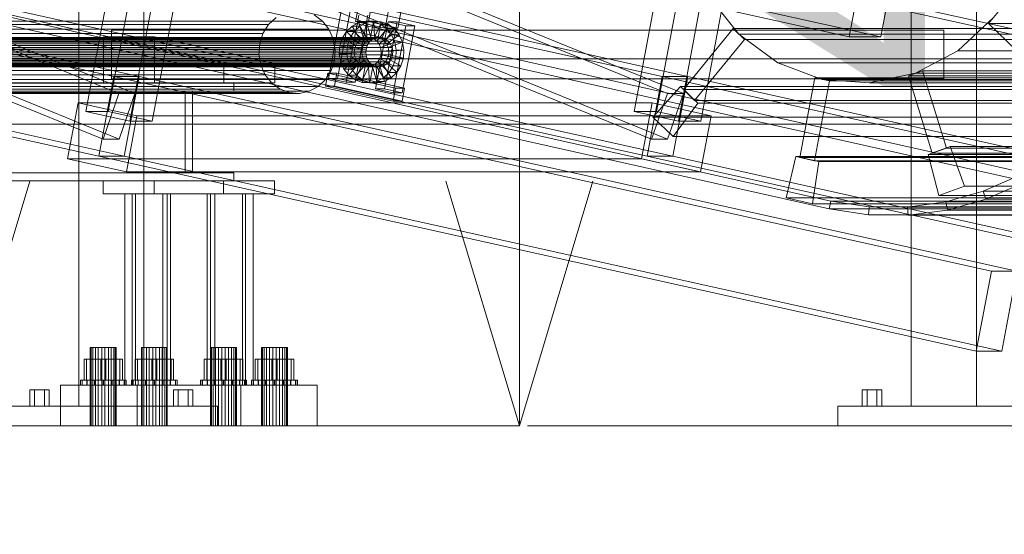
# Model space of a CAD drawing. Header units: millimetres. Extents: x -4738 to 65662, y -68080 to 6847.
# Tile 952 of 1056: x 27189 to 27792, y -67 to 249. Entities that reach past the tile are written whole.
import ezdxf

# ---------------------------------------------------------------- set-up
doc = ezdxf.new("R2010")
doc.units = ezdxf.units.MM
for name, color, linetype, lineweight in [('COTAS_P', 1, 'Continuous', 0), ('lateral_bajante_movil', 7, 'Continuous', 0), ('lateral_C09', 7, 'Continuous', 0), ('lateral_C10', 7, 'Continuous', 0)]:
    doc.layers.add(name, color=color, linetype=linetype, lineweight=lineweight)
doc.dimstyles.new('R19_100', dxfattribs={"dimtxt": 250, "dimasz": 150, "dimexe": 150, "dimexo": 80, "dimgap": 100, "dimtad": 1, "dimtih": 1, "dimtoh": 1, "dimdsep": 46, "dimcen": 0.09, "dimadec": 0, "dimazin": 0, "dimtfac": 1, "dimtdec": 4, "dimtofl": 0, "dimtmove": 0, "dimatfit": 3, "dimfxl": 1, "dimtolj": 1, "dimtzin": 0, "dimarcsym": 0})

# ---------------------------------------------------------------- blocks, each defined once
blk = doc.blocks.new('DIM_R30_9')
at = {"layer": 'COTAS_P'}
for p, q in [((26750.07, 1241), (27150.07, 1241)), ((27150.07, 1241), (27105.07, 1091)), ((27150.07, 0), (27150.07, 1241)), ((27150.07, 1241), (27195.07, 1091)), ((27150.07, 0), (27105.07, 150)), ((27150.07, 0), (27195.07, 150)), ((26750.07, 0), (27150.07, 0))]:
    blk.add_line(p, q, dxfattribs=at)
blk.add_text('1241 P', height=250, rotation=90, dxfattribs=at).set_placement((27050.07, 620.5))
blk = doc.blocks.new('DIM_R30_16')
at = {"layer": 'COTAS_P'}
for p, q in [((27500.07, 400), (27900.07, 400)), ((27900.07, 400), (27855.07, 250)), ((27900.07, 0), (27900.07, 400)), ((27900.07, 400), (27945.07, 250)), ((27900.07, 0), (27855.07, 150)), ((27900.07, 0), (27945.07, 150)), ((27500.07, 0), (27900.07, 0))]:
    blk.add_line(p, q, dxfattribs=at)
blk.add_text('400 P', height=250, rotation=90, dxfattribs=at).set_placement((27800.07, 200))
blk = doc.blocks.new('DIM_R30_17')
at = {"layer": 'COTAS_P'}
for p, q in [((27500.07, 970), (27900.07, 970)), ((27900.07, 970), (27855.07, 820)), ((27900.07, 0), (27900.07, 970)), ((27900.07, 970), (27945.07, 820)), ((27900.07, 0), (27855.07, 150)), ((27900.07, 0), (27945.07, 150)), ((27500.07, 0), (27900.07, 0))]:
    blk.add_line(p, q, dxfattribs=at)
blk.add_text('970 P', height=250, rotation=90, dxfattribs=at).set_placement((27800.07, 485))
blk = doc.blocks.new('DIM_R30_30')
at = {"layer": 'COTAS_P'}
for p, q in [((26795.07, 0), (26795.07, -900)), ((28805.07, 0), (28805.07, -900)), ((26795.07, -900), (26945.07, -855)), ((28805.07, -900), (28655.07, -855)), ((26795.07, -900), (28805.07, -900)), ((26795.07, -900), (26945.07, -945)), ((28805.07, -900), (28655.07, -945))]:
    blk.add_line(p, q, dxfattribs=at)
blk.add_text('2010 P', height=250, dxfattribs=at).set_placement((27800.07, -800))
blk = doc.blocks.new('DIM_R30_31')
at = {"layer": 'COTAS_P'}
for p, q in [((26795.07, 1320), (27495.07, 1320)), ((27495.07, 1320), (27450.07, 1170)), ((27495.07, 0), (27495.07, 1320)), ((27495.07, 1320), (27540.07, 1170)), ((27495.07, 0), (27450.07, 150)), ((27495.07, 0), (27540.07, 150)), ((26795.07, 0), (27495.07, 0))]:
    blk.add_line(p, q, dxfattribs=at)
blk.add_text('1320 P', height=250, rotation=90, dxfattribs=at).set_placement((27395.07, 660))
blk = doc.blocks.new('DIM_R30_32')
at = {"layer": 'COTAS_P'}
for p, q in [((112.7, 0), (112.7, -2500)), ((65298.09, 0), (65298.09, -2500)), ((112.7, -2500), (262.7, -2455)), ((65298.09, -2500), (65148.09, -2455)), ((112.7, -2500), (65298.09, -2500)), ((112.7, -2500), (262.7, -2545)), ((65298.09, -2500), (65148.09, -2545))]:
    blk.add_line(p, q, dxfattribs=at)
blk.add_text('65185.39 P', height=250, dxfattribs=at).set_placement((32705.4, -2400))

msp = doc.modelspace()

# ---------------------------------------------------------------- linework, layer by layer
at = {"layer": 'lateral_bajante_movil'}
for p, q in [((26950.067, 225), (28253.576, 225)), ((26950.067, 185), (28253.576, 185))]:
    msp.add_line(p, q, dxfattribs=at)
at = {"layer": 'lateral_C09'}
for p, q in [((27225.067, 727.185), (27225.067, 12)), ((27265.067, 12), (27265.067, 727.185)), ((27735.067, 727.185), (27735.067, 12)), ((27775.067, 12), (27775.067, 727.185)), ((27225.067, 12), (27225.067, 721.808)), ((27265.067, 12), (27265.067, 721.808)), ((27735.067, 12), (27735.067, 721.808)), ((27775.067, 12), (27775.067, 721.808)), ((27225.067, 530.244), (27225.067, 12)), ((27225.067, 12), (27225.067, 524.867)), ((27265.067, 12), (27265.067, 530.244)), ((27265.067, 12), (27265.067, 524.867)), ((27735.067, 530.244), (27735.067, 12)), ((27735.067, 12), (27735.067, 524.867)), ((27775.067, 12), (27775.067, 530.244)), ((27775.067, 12), (27775.067, 524.867)), ((27225.067, 350.376), (27225.067, 12)), ((27265.067, 12), (27265.067, 350.376)), ((27735.067, 350.376), (27735.067, 12)), ((27775.067, 12), (27775.067, 350.376)), ((27225.067, 12), (27225.067, 344.999)), ((27265.067, 12), (27265.067, 344.999)), ((27735.067, 12), (27735.067, 344.999)), ((27775.067, 12), (27775.067, 344.999)), ((27245.067, 242.688), (27245.067, 212.688)), ((27245.067, 242.688), (27755.067, 242.688)), ((27755.067, 242.688), (27755.067, 212.688)), ((27245.067, 212.688), (27755.067, 212.688)), ((27198.067, 22), (27195.067, 22)), ((27195.067, 12), (27195.067, 22)), ((27204.067, 22), (27198.067, 22)), ((27198.067, 12), (27198.067, 22)), ((27207.067, 22), (27204.067, 22)), ((27204.067, 12), (27204.067, 22)), ((27207.067, 22), (27207.067, 12)), ((27286.067, 22), (27283.067, 22)), ((27283.067, 12), (27283.067, 22)), ((27292.067, 22), (27286.067, 22)), ((27286.067, 12), (27286.067, 22)), ((27295.067, 22), (27292.067, 22)), ((27292.067, 12), (27292.067, 22)), ((27295.067, 22), (27295.067, 12)), ((27708.067, 22), (27705.067, 22)), ((27705.067, 12), (27705.067, 22)), ((27714.067, 22), (27708.067, 22)), ((27708.067, 12), (27708.067, 22)), ((27717.067, 22), (27714.067, 22)), ((27714.067, 12), (27714.067, 22)), ((27717.067, 22), (27717.067, 12)), ((27180.067, 12), (27310.067, 12)), ((27198.067, 12), (27195.067, 12)), ((27204.067, 12), (27198.067, 12)), ((27204.067, 12), (27207.067, 12)), ((27225.067, 12), (27265.067, 12)), ((27286.067, 12), (27283.067, 12)), ((27292.067, 12), (27286.067, 12)), ((27292.067, 12), (27295.067, 12)), ((27310.067, 0), (27310.067, 12)), ((27690.067, 12), (27820.067, 12)), ((27690.067, 12), (27690.067, 0)), ((27708.067, 12), (27705.067, 12)), ((27714.067, 12), (27708.067, 12)), ((27714.067, 12), (27717.067, 12)), ((27735.067, 12), (27775.067, 12)), ((27180.067, 0), (27310.067, 0)), ((27690.067, 0), (27820.067, 0))]:
    msp.add_line(p, q, dxfattribs=at)
at = {"layer": 'lateral_C10'}
for p, q in [((27685.833, 137.844), (18242.389, 2253.71)), ((18437.764, 2253.71), (27881.207, 137.844)), ((18241.459, 2248.813), (27684.903, 132.947)), ((27880.277, 132.947), (18436.834, 2248.813)), ((26202.589, 630.519), (27249.698, 203.803)), ((27259.467, 203.803), (26212.357, 630.519)), ((26538.633, 630.519), (27585.742, 203.803)), ((27595.511, 203.803), (26548.402, 630.519)), ((27239.999, 175.714), (26192.89, 602.43)), ((27249.768, 175.714), (26202.659, 602.43)), ((27576.043, 175.714), (26528.934, 602.43)), ((27585.812, 175.714), (26538.703, 602.43)), ((26164.36, 454.824), (27246.531, 214.251)), ((27262.161, 214.251), (26179.99, 454.824)), ((26500.404, 454.824), (27582.576, 214.251)), ((27598.205, 214.251), (26516.034, 454.824)), ((27237.304, 165.266), (26155.133, 405.839)), ((27252.934, 165.266), (26170.763, 405.839)), ((27573.349, 165.266), (26491.177, 405.839)), ((27588.979, 165.266), (26506.807, 405.839)), ((27423.818, 402.327), (27394.721, 247.855)), ((27402.536, 247.855), (27431.633, 402.327)), ((27412.757, 243.846), (27441.854, 398.317)), ((27449.669, 398.317), (27420.572, 243.846)), ((27264.43, 378.909), (27229.368, 192.766)), ((27243.044, 192.766), (27278.106, 378.909)), ((27600.474, 378.909), (27565.412, 192.766)), ((27579.088, 192.766), (27614.15, 378.909)), ((27256.422, 186.752), (27291.484, 372.894)), ((27270.098, 186.752), (27305.16, 372.894)), ((27592.466, 186.752), (27627.528, 372.894)), ((27606.142, 186.752), (27641.205, 372.894)), ((27810.948, 236.783), (27273.289, 356.308)), ((27826.578, 236.783), (27288.919, 356.308)), ((27697.028, 238.48), (27534.702, 274.566)), ((27554.239, 274.566), (27716.565, 238.48)), ((27610.596, 263.881), (27629.489, 240.215)), ((27697.028, 238.48), (27701.641, 262.972)), ((27721.179, 262.972), (27716.565, 238.48)), ((27385.81, 254.18), (27378.059, 213.032)), ((27383.53, 213.032), (27391.28, 254.18)), ((27788.475, 254.125), (27782.368, 246.643)), ((27374.363, 248.2), (27131.2, 248.2)), ((27345.968, 250.392), (27341.357, 246.048)), ((27374.363, 248.2), (27369.307, 251.914)), ((27378.362, 243.191), (27374.363, 248.2)), ((27388.881, 210.627), (27396.632, 251.774)), ((27402.102, 251.774), (27394.351, 210.627)), ((27412.757, 243.846), (27394.721, 247.855)), ((27394.721, 247.855), (27402.536, 247.855)), ((27396.634, 247.221), (27401.117, 248.161)), ((27401.117, 248.161), (27401.669, 238.179)), ((27405.806, 248.161), (27401.117, 248.161)), ((27401.117, 248.161), (27405.671, 247.81)), ((27405.806, 248.161), (27401.323, 247.221)), ((27402.536, 247.855), (27420.572, 243.846)), ((27405.671, 247.81), (27403.826, 238.013)), ((27410.36, 247.81), (27405.671, 247.81)), ((27405.671, 247.81), (27409.987, 246.19)), ((27406.358, 238.179), (27405.806, 248.161)), ((27410.36, 247.81), (27405.806, 248.161)), ((27414.668, 247.764), (27406.917, 206.617)), ((27408.515, 238.013), (27410.36, 247.81)), ((27414.675, 246.19), (27410.36, 247.81)), ((27412.388, 206.617), (27420.138, 247.764)), ((27420.138, 247.764), (27414.668, 247.764)), ((27414.668, 247.764), (27425.489, 245.359)), ((27430.96, 245.359), (27420.138, 247.764)), ((27763.638, 229.859), (27785.422, 250.384)), ((27341.357, 246.048), (27098.194, 246.048)), ((27378.362, 243.191), (27135.199, 243.191)), ((27341.357, 246.048), (27337.938, 240.555)), ((27381.031, 237.228), (27378.362, 243.191)), ((27386.522, 237.693), (27389.079, 241.801)), ((27389.079, 241.801), (27392.528, 245.051)), ((27389.079, 241.801), (27395.967, 235.167)), ((27393.768, 241.801), (27389.079, 241.801)), ((27393.768, 241.801), (27391.211, 237.693)), ((27392.528, 245.051), (27396.634, 247.221)), ((27392.528, 245.051), (27397.6, 236.706)), ((27397.217, 245.051), (27392.528, 245.051)), ((27397.217, 245.051), (27393.768, 241.801)), ((27400.656, 235.167), (27393.768, 241.801)), ((27396.634, 247.221), (27399.545, 237.734)), ((27401.323, 247.221), (27396.634, 247.221)), ((27401.323, 247.221), (27397.217, 245.051)), ((27402.289, 236.706), (27397.217, 245.051)), ((27404.234, 237.734), (27401.323, 247.221)), ((27409.987, 246.19), (27405.87, 237.245)), ((27413.769, 243.411), (27407.662, 235.929)), ((27414.675, 246.19), (27409.987, 246.19)), ((27409.987, 246.19), (27413.769, 243.411)), ((27410.559, 237.245), (27414.675, 246.19)), ((27412.351, 235.929), (27418.458, 243.411)), ((27420.572, 243.846), (27412.757, 243.846)), ((27418.458, 243.411), (27413.769, 243.411)), ((27413.769, 243.411), (27416.76, 239.664)), ((27418.458, 243.411), (27414.675, 246.19)), ((27417.739, 204.211), (27425.489, 245.359)), ((27421.449, 239.664), (27418.458, 243.411)), ((27430.96, 245.359), (27423.209, 204.211)), ((27425.489, 245.359), (27430.96, 245.359)), ((27595.509, 206.122), (27626.045, 243.533)), ((27626.045, 243.533), (27860.495, 243.533)), ((27632.932, 236.898), (27626.045, 243.533)), ((27816.804, 213.469), (27782.368, 246.643)), ((27782.368, 246.643), (28016.818, 246.643)), ((27404.634, 236.706), (27060.775, 236.706)), ((27406.579, 237.734), (27062.72, 237.734)), ((27408.702, 238.179), (27064.843, 238.179)), ((27410.859, 238.013), (27067, 238.013)), ((27412.903, 237.245), (27069.044, 237.245)), ((27414.695, 235.929), (27070.836, 235.929)), ((27337.938, 240.555), (27094.775, 240.555)), ((27381.031, 237.228), (27137.868, 237.228)), ((27271.579, 238.584), (27240.319, 238.584)), ((27240.319, 238.584), (27313.959, 222.214)), ((27240.319, 238.584), (27240.319, 210.214)), ((27345.219, 222.214), (27271.579, 238.584)), ((27271.579, 210.214), (27271.579, 238.584)), ((27337.938, 240.555), (27335.945, 234.288)), ((27382.189, 230.717), (27381.031, 237.228)), ((27385.031, 233.005), (27386.522, 237.693)), ((27386.522, 237.693), (27394.755, 233.22)), ((27391.211, 237.693), (27386.522, 237.693)), ((27391.211, 237.693), (27389.72, 233.005)), ((27399.444, 233.22), (27391.211, 237.693)), ((27397.6, 236.706), (27395.967, 235.167)), ((27399.545, 237.734), (27397.6, 236.706)), ((27397.6, 236.706), (27402.289, 236.706)), ((27401.669, 238.179), (27399.545, 237.734)), ((27399.545, 237.734), (27404.234, 237.734)), ((27400.656, 235.167), (27402.289, 236.706)), ((27401.669, 238.179), (27406.358, 238.179)), ((27403.826, 238.013), (27401.669, 238.179)), ((27402.289, 236.706), (27404.234, 237.734)), ((27404.634, 236.706), (27403, 235.167)), ((27403.826, 238.013), (27408.515, 238.013)), ((27405.87, 237.245), (27403.826, 238.013)), ((27404.234, 237.734), (27406.358, 238.179)), ((27406.579, 237.734), (27404.634, 236.706)), ((27405.87, 237.245), (27410.559, 237.245)), ((27407.662, 235.929), (27405.87, 237.245)), ((27406.358, 238.179), (27408.515, 238.013)), ((27408.702, 238.179), (27406.579, 237.734)), ((27407.662, 235.929), (27412.351, 235.929)), ((27409.079, 234.155), (27407.662, 235.929)), ((27408.515, 238.013), (27410.559, 237.245)), ((27410.859, 238.013), (27408.702, 238.179)), ((27416.76, 239.664), (27409.079, 234.155)), ((27410.559, 237.245), (27412.351, 235.929)), ((27412.903, 237.245), (27410.859, 238.013)), ((27412.351, 235.929), (27413.768, 234.155)), ((27414.695, 235.929), (27412.903, 237.245)), ((27413.768, 234.155), (27421.449, 239.664)), ((27416.112, 234.155), (27414.695, 235.929)), ((27421.449, 239.664), (27416.76, 239.664)), ((27416.76, 239.664), (27418.757, 235.204)), ((27423.446, 235.204), (27421.449, 239.664)), ((27632.932, 236.898), (27602.396, 199.488)), ((27629.489, 240.215), (27653.377, 222.669)), ((27629.489, 240.215), (27863.938, 240.215)), ((27867.382, 236.898), (27632.932, 236.898)), ((27716.565, 238.48), (27697.028, 238.48)), ((27057.223, 231), (27401.082, 231)), ((27401.789, 233.22), (27057.929, 233.22)), ((27403, 235.167), (27059.141, 235.167)), ((27416.112, 234.155), (27072.253, 234.155)), ((27417.058, 232.042), (27073.199, 232.042)), ((27417.468, 229.735), (27073.609, 229.735)), ((27092.781, 234.288), (27335.945, 234.288)), ((27382.189, 230.717), (27139.026, 230.717)), ((27335.945, 234.288), (27335.512, 227.674)), ((27381.756, 224.103), (27382.189, 230.717)), ((27384.707, 228.057), (27385.031, 233.005)), ((27394.049, 231), (27385.031, 233.005)), ((27385.031, 233.005), (27389.72, 233.005)), ((27389.72, 233.005), (27389.396, 228.057)), ((27389.72, 233.005), (27398.738, 231)), ((27394.049, 231), (27393.895, 228.656)), ((27394.755, 233.22), (27394.049, 231)), ((27398.738, 231), (27394.049, 231)), ((27395.967, 235.167), (27394.755, 233.22)), ((27394.755, 233.22), (27399.444, 233.22)), ((27395.967, 235.167), (27400.656, 235.167)), ((27398.584, 228.656), (27398.738, 231)), ((27398.738, 231), (27399.444, 233.22)), ((27399.444, 233.22), (27400.656, 235.167)), ((27401.082, 231), (27400.929, 228.656)), ((27401.789, 233.22), (27401.082, 231)), ((27403, 235.167), (27401.789, 233.22)), ((27409.079, 234.155), (27413.768, 234.155)), ((27410.024, 232.042), (27409.079, 234.155)), ((27418.757, 235.204), (27410.024, 232.042)), ((27410.024, 232.042), (27414.713, 232.042)), ((27410.435, 229.735), (27410.024, 232.042)), ((27410.281, 227.391), (27410.435, 229.735)), ((27419.623, 230.334), (27410.435, 229.735)), ((27410.435, 229.735), (27415.124, 229.735)), ((27413.768, 234.155), (27414.713, 232.042)), ((27414.713, 232.042), (27423.446, 235.204)), ((27414.713, 232.042), (27415.124, 229.735)), ((27415.124, 229.735), (27414.97, 227.391)), ((27415.124, 229.735), (27424.312, 230.334)), ((27417.058, 232.042), (27416.112, 234.155)), ((27417.468, 229.735), (27417.058, 232.042)), ((27417.315, 227.391), (27417.468, 229.735)), ((27423.446, 235.204), (27418.757, 235.204)), ((27418.757, 235.204), (27419.623, 230.334)), ((27419.623, 230.334), (27419.299, 225.387)), ((27424.312, 230.334), (27419.623, 230.334)), ((27424.312, 230.334), (27423.446, 235.204)), ((27423.988, 225.387), (27424.312, 230.334)), ((27737.706, 216.158), (27763.638, 229.859)), ((27763.638, 229.859), (27998.087, 229.859)), ((27400.929, 228.656), (27057.07, 228.656)), ((27401.339, 226.349), (27057.48, 226.349)), ((27402.285, 224.237), (27058.426, 224.237)), ((27415.397, 223.224), (27071.538, 223.224)), ((27416.608, 225.171), (27072.749, 225.171)), ((27417.315, 227.391), (27073.456, 227.391)), ((27335.512, 227.674), (27092.349, 227.674)), ((27381.756, 224.103), (27138.593, 224.103)), ((27335.512, 227.674), (27336.67, 221.163)), ((27379.763, 217.836), (27381.756, 224.103)), ((27384.707, 228.057), (27393.895, 228.656)), ((27385.573, 223.187), (27384.707, 228.057)), ((27389.396, 228.057), (27384.707, 228.057)), ((27385.573, 223.187), (27394.306, 226.349)), ((27387.57, 218.727), (27395.252, 224.237)), ((27398.584, 228.656), (27389.396, 228.057)), ((27389.396, 228.057), (27390.262, 223.187)), ((27398.995, 226.349), (27390.262, 223.187)), ((27399.941, 224.237), (27392.259, 218.727)), ((27393.895, 228.656), (27394.306, 226.349)), ((27393.895, 228.656), (27398.584, 228.656)), ((27394.306, 226.349), (27395.252, 224.237)), ((27394.306, 226.349), (27398.995, 226.349)), ((27395.252, 224.237), (27396.669, 222.462)), ((27395.252, 224.237), (27399.941, 224.237)), ((27398.995, 226.349), (27398.584, 228.656)), ((27399.941, 224.237), (27398.995, 226.349)), ((27401.358, 222.462), (27399.941, 224.237)), ((27400.929, 228.656), (27401.339, 226.349)), ((27401.339, 226.349), (27402.285, 224.237)), ((27402.285, 224.237), (27403.702, 222.462)), ((27406.73, 221.685), (27408.364, 223.224)), ((27408.364, 223.224), (27409.575, 225.171)), ((27415.251, 216.59), (27408.364, 223.224)), ((27408.364, 223.224), (27413.053, 223.224)), ((27409.575, 225.171), (27410.281, 227.391)), ((27417.808, 220.699), (27409.575, 225.171)), ((27409.575, 225.171), (27414.264, 225.171)), ((27419.299, 225.387), (27410.281, 227.391)), ((27410.281, 227.391), (27414.97, 227.391)), ((27413.053, 223.224), (27411.419, 221.685)), ((27414.264, 225.171), (27413.053, 223.224)), ((27413.053, 223.224), (27419.94, 216.59)), ((27413.763, 221.685), (27415.397, 223.224)), ((27414.97, 227.391), (27414.264, 225.171)), ((27414.264, 225.171), (27422.497, 220.699)), ((27414.97, 227.391), (27423.988, 225.387)), ((27415.397, 223.224), (27416.608, 225.171)), ((27416.608, 225.171), (27417.315, 227.391)), ((27419.299, 225.387), (27417.808, 220.699)), ((27423.988, 225.387), (27419.299, 225.387)), ((27422.497, 220.699), (27423.988, 225.387)), ((27403.702, 222.462), (27059.843, 222.462)), ((27405.494, 221.146), (27061.634, 221.146)), ((27407.538, 220.378), (27063.678, 220.378)), ((27409.695, 220.212), (27065.836, 220.212)), ((27411.818, 220.657), (27067.959, 220.657)), ((27413.763, 221.685), (27069.904, 221.685)), ((27336.67, 221.163), (27093.507, 221.163)), ((27379.763, 217.836), (27136.6, 217.836)), ((27313.959, 222.214), (27345.219, 222.214)), ((27313.959, 210.214), (27313.959, 222.214)), ((27336.67, 221.163), (27339.339, 215.2)), ((27345.219, 222.214), (27345.219, 210.214)), ((27376.344, 212.343), (27379.763, 217.836)), ((27387.57, 218.727), (27385.573, 223.187)), ((27390.262, 223.187), (27385.573, 223.187)), ((27390.561, 214.98), (27387.57, 218.727)), ((27392.259, 218.727), (27387.57, 218.727)), ((27390.262, 223.187), (27392.259, 218.727)), ((27390.561, 214.98), (27396.669, 222.462)), ((27392.259, 218.727), (27395.25, 214.98)), ((27394.344, 212.201), (27398.46, 221.146)), ((27401.358, 222.462), (27395.25, 214.98)), ((27396.669, 222.462), (27398.46, 221.146)), ((27396.669, 222.462), (27401.358, 222.462)), ((27398.46, 221.146), (27400.504, 220.378)), ((27398.46, 221.146), (27403.149, 221.146)), ((27398.659, 210.581), (27400.504, 220.378)), ((27403.149, 221.146), (27399.033, 212.201)), ((27400.504, 220.378), (27402.661, 220.212)), ((27400.504, 220.378), (27405.193, 220.378)), ((27403.149, 221.146), (27401.358, 222.462)), ((27402.661, 220.212), (27404.785, 220.657)), ((27403.213, 210.23), (27402.661, 220.212)), ((27402.661, 220.212), (27407.35, 220.212)), ((27405.193, 220.378), (27403.149, 221.146)), ((27405.193, 220.378), (27403.348, 210.581)), ((27403.702, 222.462), (27405.494, 221.146)), ((27404.785, 220.657), (27406.73, 221.685)), ((27407.696, 211.171), (27404.785, 220.657)), ((27404.785, 220.657), (27409.474, 220.657)), ((27407.35, 220.212), (27405.193, 220.378)), ((27405.494, 221.146), (27407.538, 220.378)), ((27411.802, 213.34), (27406.73, 221.685)), ((27406.73, 221.685), (27411.419, 221.685)), ((27409.474, 220.657), (27407.35, 220.212)), ((27407.35, 220.212), (27407.902, 210.23)), ((27407.538, 220.378), (27409.695, 220.212)), ((27411.419, 221.685), (27409.474, 220.657)), ((27409.474, 220.657), (27412.385, 211.171)), ((27409.695, 220.212), (27411.818, 220.657)), ((27411.419, 221.685), (27416.491, 213.34)), ((27411.818, 220.657), (27413.763, 221.685)), ((27417.808, 220.699), (27415.251, 216.59)), ((27422.497, 220.699), (27417.808, 220.699)), ((27419.94, 216.59), (27422.497, 220.699)), ((27653.377, 222.669), (27680.631, 212.436)), ((27653.377, 222.669), (27887.826, 222.669)), ((27742.072, 217.739), (27733.34, 214.577)), ((27976.522, 217.739), (27742.072, 217.739)), ((27742.072, 217.739), (27756.627, 170.305)), ((27339.339, 215.2), (27096.176, 215.2)), ((27376.344, 212.343), (27133.181, 212.343)), ((27246.531, 214.251), (27237.304, 165.266)), ((27262.161, 214.251), (27246.531, 214.251)), ((27246.531, 214.251), (27784.19, 94.727)), ((27252.934, 165.266), (27262.161, 214.251)), ((27799.82, 94.727), (27262.161, 214.251)), ((27339.339, 215.2), (27343.338, 210.191)), ((27371.733, 207.999), (27376.344, 212.343)), ((27377.711, 216.172), (27376.235, 208.334)), ((27383.181, 216.172), (27377.711, 216.172)), ((27377.711, 216.172), (27419.194, 206.95)), ((27388.881, 210.627), (27378.059, 213.032)), ((27378.059, 213.032), (27383.53, 213.032)), ((27381.705, 208.334), (27383.181, 216.172)), ((27424.665, 206.95), (27383.181, 216.172)), ((27383.53, 213.032), (27394.351, 210.627)), ((27394.344, 212.201), (27390.561, 214.98)), ((27395.25, 214.98), (27390.561, 214.98)), ((27398.659, 210.581), (27394.344, 212.201)), ((27399.033, 212.201), (27394.344, 212.201)), ((27395.25, 214.98), (27399.033, 212.201)), ((27399.033, 212.201), (27403.348, 210.581)), ((27407.696, 211.171), (27403.213, 210.23)), ((27411.802, 213.34), (27407.696, 211.171)), ((27412.385, 211.171), (27407.696, 211.171)), ((27407.902, 210.23), (27412.385, 211.171)), ((27415.251, 216.59), (27411.802, 213.34)), ((27416.491, 213.34), (27411.802, 213.34)), ((27412.385, 211.171), (27416.491, 213.34)), ((27419.94, 216.59), (27415.251, 216.59)), ((27416.491, 213.34), (27419.94, 216.59)), ((27582.576, 214.251), (27573.349, 165.266)), ((27598.205, 214.251), (27582.576, 214.251)), ((27582.576, 214.251), (28120.234, 94.727)), ((27588.979, 165.266), (27598.205, 214.251)), ((28135.864, 94.727), (27598.205, 214.251)), ((27666.895, 164.454), (27676.122, 213.439)), ((27685.14, 211.434), (27675.913, 162.449)), ((27676.122, 213.439), (27910.571, 213.439)), ((27685.14, 211.434), (27676.122, 213.439)), ((27680.631, 212.436), (27709.394, 210.216)), ((27680.631, 212.436), (27915.08, 212.436)), ((27919.589, 211.434), (27685.14, 211.434)), ((27709.394, 210.216), (27737.706, 216.158)), ((27747.894, 167.143), (27733.34, 214.577)), ((27733.34, 214.577), (27967.789, 214.577)), ((27737.706, 216.158), (27972.155, 216.158)), ((27264.97, 210.214), (26928.925, 210.214)), ((26928.925, 205.214), (27264.97, 205.214)), ((27290.283, 205.214), (26954.239, 205.214)), ((26958.842, 205.214), (27294.886, 205.214)), ((26984.155, 210.214), (27320.199, 210.214)), ((26984.155, 205.214), (27320.199, 205.214)), ((27343.338, 210.191), (27100.175, 210.191)), ((27348.394, 206.477), (27105.231, 206.477)), ((27366.244, 205.099), (27123.081, 205.099)), ((27371.733, 207.999), (27128.57, 207.999)), ((27313.959, 210.214), (27240.319, 210.214)), ((27240.319, 210.214), (27271.579, 210.214)), ((27264.97, 210.214), (27320.199, 210.214)), ((27264.97, 205.214), (27264.97, 210.214)), ((27320.199, 205.214), (27264.97, 205.214)), ((27271.579, 210.214), (27345.219, 210.214)), ((27290.283, 205.214), (27294.886, 205.214)), ((27290.283, 155.214), (27290.283, 205.214)), ((27294.886, 205.214), (27294.886, 155.214)), ((27345.219, 210.214), (27313.959, 210.214)), ((27320.199, 210.214), (27320.199, 205.214)), ((27343.338, 210.191), (27348.394, 206.477)), ((27348.394, 206.477), (27354.163, 204.311)), ((27360.251, 203.841), (27366.244, 205.099)), ((27366.244, 205.099), (27371.733, 207.999)), ((27417.718, 199.112), (27376.235, 208.334)), ((27376.235, 208.334), (27381.705, 208.334)), ((27381.705, 208.334), (27423.188, 199.112)), ((27394.351, 210.627), (27388.881, 210.627)), ((27403.213, 210.23), (27398.659, 210.581)), ((27403.348, 210.581), (27398.659, 210.581)), ((27407.902, 210.23), (27403.213, 210.23)), ((27403.348, 210.581), (27407.902, 210.23)), ((27417.739, 204.211), (27406.917, 206.617)), ((27406.917, 206.617), (27412.388, 206.617)), ((27412.388, 206.617), (27423.209, 204.211)), ((27417.718, 199.112), (27419.194, 206.95)), ((27419.194, 206.95), (27424.665, 206.95)), ((27424.665, 206.95), (27423.188, 199.112)), ((27576.882, 189.326), (27593.693, 208.111)), ((27593.693, 208.111), (27604.431, 197.767)), ((27593.693, 208.111), (27828.143, 208.111)), ((27829.959, 206.122), (27595.509, 206.122)), ((27595.509, 206.122), (27602.396, 199.488)), ((27709.394, 210.216), (27943.843, 210.216)), ((27354.163, 204.311), (27111, 204.311)), ((27360.251, 203.841), (27117.088, 203.841)), ((27249.698, 203.803), (27239.999, 175.714)), ((27259.467, 203.803), (27249.698, 203.803)), ((27249.768, 175.714), (27259.467, 203.803)), ((27354.163, 204.311), (27360.251, 203.841)), ((27423.188, 199.112), (27417.718, 199.112)), ((27423.209, 204.211), (27417.739, 204.211)), ((27585.742, 203.803), (27576.043, 175.714)), ((27595.511, 203.803), (27585.742, 203.803)), ((27585.812, 175.714), (27595.511, 203.803)), ((27602.396, 199.488), (27836.846, 199.488)), ((27224.697, 198.097), (27218.238, 163.808)), ((27576.371, 198.097), (27224.697, 198.097)), ((27224.697, 198.097), (27260.769, 190.078)), ((27569.912, 163.808), (27576.371, 198.097)), ((27612.444, 190.078), (27576.371, 198.097)), ((27604.431, 197.767), (27589.274, 177.387)), ((27838.88, 197.767), (27604.431, 197.767)), ((27229.368, 192.766), (27243.044, 192.766)), ((27256.422, 186.752), (27229.368, 192.766)), ((27243.044, 192.766), (27270.098, 186.752)), ((27254.311, 155.788), (27260.769, 190.078)), ((27260.769, 190.078), (27612.444, 190.078)), ((27565.412, 192.766), (27579.088, 192.766)), ((27592.466, 186.752), (27565.412, 192.766)), ((27589.274, 177.387), (27576.882, 189.326)), ((27811.331, 189.326), (27576.882, 189.326)), ((27579.088, 192.766), (27606.142, 186.752)), ((27612.444, 190.078), (27605.985, 155.788)), ((27270.098, 186.752), (27256.422, 186.752)), ((27606.142, 186.752), (27592.466, 186.752)), ((27239.999, 175.714), (27249.768, 175.714)), ((27576.043, 175.714), (27585.812, 175.714)), ((27589.274, 177.387), (27823.724, 177.387)), ((27745.401, 166.429), (27759.016, 171.359)), ((27747.894, 167.143), (27756.627, 170.305)), ((27756.627, 170.305), (27991.076, 170.305)), ((27759.016, 171.359), (27767.684, 146.909)), ((27993.465, 171.359), (27759.016, 171.359)), ((27254.311, 155.788), (27218.238, 163.808)), ((27218.238, 163.808), (27569.912, 163.808)), ((27237.304, 165.266), (27252.934, 165.266)), ((27774.963, 45.742), (27237.304, 165.266)), ((27790.593, 45.742), (27252.934, 165.266)), ((27569.912, 163.808), (27605.985, 155.788)), ((27573.349, 165.266), (27588.979, 165.266)), ((28111.007, 45.742), (27573.349, 165.266)), ((28126.637, 45.742), (27588.979, 165.266)), ((27658.493, 139.789), (27664.407, 165.189)), ((27664.407, 165.189), (27678.467, 162.064)), ((27664.407, 165.189), (27898.856, 165.189)), ((27901.344, 164.454), (27666.895, 164.454)), ((27666.895, 164.454), (27675.913, 162.449)), ((27751.97, 141.219), (27745.401, 166.429)), ((27745.401, 166.429), (27979.85, 166.429)), ((27982.344, 167.143), (27747.894, 167.143)), ((27678.467, 162.064), (27674.72, 136.182)), ((27675.913, 162.449), (27910.362, 162.449)), ((27912.916, 162.064), (27678.467, 162.064)), ((27264.97, 155.214), (26928.925, 155.214)), ((26954.239, 155.214), (27290.283, 155.214)), ((26958.842, 155.214), (27294.886, 155.214)), ((26984.155, 155.214), (27320.199, 155.214)), ((27605.985, 155.788), (27254.311, 155.788)), ((27264.97, 155.214), (27320.199, 155.214)), ((27264.97, 150.214), (27264.97, 155.214)), ((27294.886, 155.214), (27290.283, 155.214)), ((27320.199, 155.214), (27320.199, 150.214)), ((27779.248, 143.805), (27801.153, 153.482)), ((26928.925, 150.214), (27264.97, 150.214)), ((26984.155, 150.214), (27320.199, 150.214)), ((27271.395, 150.214), (27240.135, 150.214)), ((27240.135, 150.214), (27313.774, 150.214)), ((27240.135, 150.214), (27240.135, 142.214)), ((27320.199, 150.214), (27264.97, 150.214)), ((27345.034, 150.214), (27271.395, 150.214)), ((27271.395, 142.214), (27271.395, 150.214)), ((27313.774, 150.214), (27345.034, 150.214)), ((27313.774, 142.214), (27313.774, 150.214)), ((27345.034, 150.214), (27345.034, 142.214)), ((27767.684, 146.909), (27751.97, 141.219)), ((27767.684, 146.909), (28002.133, 146.909)), ((27803.246, 148.796), (27780.747, 138.901)), ((27313.774, 142.214), (27240.135, 142.214)), ((27240.135, 142.214), (27271.395, 142.214)), ((27276.692, 142.214), (27253.247, 142.214)), ((27253.247, 142.214), (27257.85, 142.214)), ((27253.247, 142.214), (27253.247, 25)), ((27257.85, 142.214), (27281.295, 142.214)), ((27257.85, 25), (27257.85, 142.214)), ((27259.803, 142.214), (27257.85, 142.214)), ((27257.85, 142.214), (27303.874, 142.214)), ((27305.828, 142.214), (27259.803, 142.214)), ((27259.803, 25), (27259.803, 142.214)), ((27271.395, 142.214), (27345.034, 142.214)), ((27281.295, 142.214), (27276.692, 142.214)), ((27276.692, 25), (27276.692, 142.214)), ((27281.295, 142.214), (27279.341, 142.214)), ((27279.341, 142.214), (27325.366, 142.214)), ((27279.341, 142.214), (27279.341, 25)), ((27281.295, 142.214), (27281.295, 25)), ((27327.319, 142.214), (27281.295, 142.214)), ((27327.319, 142.214), (27303.874, 142.214)), ((27303.874, 142.214), (27308.477, 142.214)), ((27303.874, 142.214), (27303.874, 25)), ((27303.874, 142.214), (27305.828, 142.214)), ((27305.828, 142.214), (27305.828, 25)), ((27308.477, 142.214), (27331.922, 142.214)), ((27308.477, 25), (27308.477, 142.214)), ((27345.034, 142.214), (27313.774, 142.214)), ((27325.366, 142.214), (27327.319, 142.214)), ((27325.366, 25), (27325.366, 142.214)), ((27331.922, 142.214), (27327.319, 142.214)), ((27327.319, 25), (27327.319, 142.214)), ((27331.922, 142.214), (27331.922, 25)), ((27674.72, 136.182), (27658.493, 139.789)), ((27892.943, 139.789), (27658.493, 139.789)), ((27986.42, 141.219), (27751.97, 141.219)), ((27756.367, 137.319), (27779.248, 143.805)), ((27780.747, 138.901), (27757.256, 132.286)), ((27780.747, 138.901), (27779.248, 143.805)), ((27779.248, 143.805), (27974.622, 143.805)), ((27976.122, 138.901), (27780.747, 138.901)), ((27674.72, 136.182), (27909.17, 136.182)), ((27685.833, 137.844), (27684.903, 132.947)), ((27684.903, 132.947), (27880.277, 132.947)), ((27708.92, 129.285), (27684.903, 132.947)), ((27881.207, 137.844), (27685.833, 137.844)), ((27685.833, 137.844), (27709.255, 134.313)), ((27708.92, 129.285), (27709.255, 134.313)), ((27709.255, 134.313), (27732.902, 134.138)), ((27709.255, 134.313), (27904.63, 134.313)), ((27732.902, 134.138), (27756.367, 137.319)), ((27733.176, 129.063), (27732.902, 134.138)), ((27732.902, 134.138), (27928.276, 134.138)), ((27757.256, 132.286), (27756.367, 137.319)), ((27756.367, 137.319), (27951.741, 137.319)), ((27733.176, 129.063), (27708.92, 129.285)), ((27904.294, 129.285), (27708.92, 129.285)), ((27757.256, 132.286), (27733.176, 129.063)), ((27928.551, 129.063), (27733.176, 129.063)), ((27952.631, 132.286), (27757.256, 132.286)), ((27784.19, 94.727), (27774.963, 45.742)), ((27799.82, 94.727), (27784.19, 94.727)), ((27790.593, 45.742), (27799.82, 94.727)), ((27232.771, 48), (27232.194, 48)), ((27232.194, 48), (27233.745, 48)), ((27232.194, 0), (27232.194, 48)), ((27235.32, 48), (27232.771, 48)), ((27232.771, 48), (27232.771, 0)), ((27233.745, 48), (27237.009, 48)), ((27233.745, 0), (27233.745, 48)), ((27239.16, 48), (27235.32, 48)), ((27235.32, 0), (27235.32, 48)), ((27237.009, 48), (27241.109, 48)), ((27237.009, 0), (27237.009, 48)), ((27243.261, 48), (27239.16, 48)), ((27239.16, 0), (27239.16, 48)), ((27241.109, 48), (27244.949, 48)), ((27241.109, 0), (27241.109, 48)), ((27246.524, 48), (27243.261, 48)), ((27243.261, 0), (27243.261, 48)), ((27244.949, 48), (27247.499, 48)), ((27244.949, 0), (27244.949, 48)), ((27248.075, 48), (27246.524, 48)), ((27246.524, 0), (27246.524, 48)), ((27247.499, 48), (27248.075, 48)), ((27247.499, 0), (27247.499, 48)), ((27248.075, 0), (27248.075, 48)), ((27264.031, 48), (27263.454, 48)), ((27263.454, 48), (27265.005, 48)), ((27263.454, 0), (27263.454, 48)), ((27266.58, 48), (27264.031, 48)), ((27264.031, 48), (27264.031, 0)), ((27265.005, 48), (27268.269, 48)), ((27265.005, 0), (27265.005, 48)), ((27270.42, 48), (27266.58, 48)), ((27266.58, 0), (27266.58, 48)), ((27268.269, 48), (27272.369, 48)), ((27268.269, 0), (27268.269, 48)), ((27274.521, 48), (27270.42, 48)), ((27270.42, 0), (27270.42, 48)), ((27272.369, 48), (27276.209, 48)), ((27272.369, 0), (27272.369, 48)), ((27277.784, 48), (27274.521, 48)), ((27274.521, 0), (27274.521, 48)), ((27276.209, 48), (27278.759, 48)), ((27276.209, 0), (27276.209, 48)), ((27279.335, 48), (27277.784, 48)), ((27277.784, 0), (27277.784, 48)), ((27278.759, 48), (27279.335, 48)), ((27278.759, 0), (27278.759, 48)), ((27279.335, 0), (27279.335, 48)), ((27306.41, 48), (27305.834, 48)), ((27305.834, 48), (27307.385, 48)), ((27305.834, 0), (27305.834, 48)), ((27308.96, 48), (27306.41, 48)), ((27306.41, 48), (27306.41, 0)), ((27307.385, 48), (27310.648, 48)), ((27307.385, 0), (27307.385, 48)), ((27312.8, 48), (27308.96, 48)), ((27308.96, 0), (27308.96, 48)), ((27310.648, 48), (27314.749, 48)), ((27310.648, 0), (27310.648, 48)), ((27316.9, 48), (27312.8, 48)), ((27312.8, 0), (27312.8, 48)), ((27314.749, 48), (27318.589, 48)), ((27314.749, 0), (27314.749, 48)), ((27320.164, 48), (27316.9, 48)), ((27316.9, 0), (27316.9, 48)), ((27318.589, 48), (27321.138, 48)), ((27318.589, 0), (27318.589, 48)), ((27321.715, 48), (27320.164, 48)), ((27320.164, 0), (27320.164, 48)), ((27321.138, 48), (27321.715, 48)), ((27321.138, 0), (27321.138, 48)), ((27321.715, 0), (27321.715, 48)), ((27337.67, 48), (27337.094, 48)), ((27337.094, 48), (27338.645, 48)), ((27337.094, 0), (27337.094, 48)), ((27340.22, 48), (27337.67, 48)), ((27337.67, 48), (27337.67, 0)), ((27338.645, 48), (27341.908, 48)), ((27338.645, 0), (27338.645, 48)), ((27344.06, 48), (27340.22, 48)), ((27340.22, 0), (27340.22, 48)), ((27341.908, 48), (27346.009, 48)), ((27341.908, 0), (27341.908, 48)), ((27348.16, 48), (27344.06, 48)), ((27344.06, 0), (27344.06, 48)), ((27346.009, 48), (27349.849, 48)), ((27346.009, 0), (27346.009, 48)), ((27351.424, 48), (27348.16, 48)), ((27348.16, 0), (27348.16, 48)), ((27349.849, 48), (27352.398, 48)), ((27349.849, 0), (27349.849, 48)), ((27352.975, 48), (27351.424, 48)), ((27351.424, 0), (27351.424, 48)), ((27352.398, 48), (27352.975, 48)), ((27352.398, 0), (27352.398, 48)), ((27352.975, 0), (27352.975, 48)), ((27774.963, 45.742), (27790.593, 45.742)), ((27228.352, 40.8), (27229.912, 40.8)), ((27238.575, 40.8), (27228.352, 40.8)), ((27228.352, 40.8), (27228.352, 28)), ((27229.912, 40.8), (27241.694, 40.8)), ((27229.912, 28), (27229.912, 40.8)), ((27250.357, 40.8), (27238.575, 40.8)), ((27238.575, 28), (27238.575, 40.8)), ((27241.694, 40.8), (27251.917, 40.8)), ((27241.694, 28), (27241.694, 40.8)), ((27251.917, 40.8), (27250.357, 40.8)), ((27250.357, 28), (27250.357, 40.8)), ((27251.917, 28), (27251.917, 40.8)), ((27259.612, 40.8), (27261.172, 40.8)), ((27269.835, 40.8), (27259.612, 40.8)), ((27259.612, 40.8), (27259.612, 28)), ((27261.172, 40.8), (27272.954, 40.8)), ((27261.172, 28), (27261.172, 40.8)), ((27281.617, 40.8), (27269.835, 40.8)), ((27269.835, 28), (27269.835, 40.8)), ((27272.954, 40.8), (27283.177, 40.8)), ((27272.954, 28), (27272.954, 40.8)), ((27283.177, 40.8), (27281.617, 40.8)), ((27281.617, 28), (27281.617, 40.8)), ((27283.177, 28), (27283.177, 40.8)), ((27301.992, 40.8), (27303.552, 40.8)), ((27312.215, 40.8), (27301.992, 40.8)), ((27301.992, 40.8), (27301.992, 28)), ((27303.552, 40.8), (27315.334, 40.8)), ((27303.552, 28), (27303.552, 40.8)), ((27323.997, 40.8), (27312.215, 40.8)), ((27312.215, 28), (27312.215, 40.8)), ((27315.334, 40.8), (27325.557, 40.8)), ((27315.334, 28), (27315.334, 40.8)), ((27325.557, 40.8), (27323.997, 40.8)), ((27323.997, 28), (27323.997, 40.8)), ((27325.557, 28), (27325.557, 40.8)), ((27333.252, 40.8), (27334.812, 40.8)), ((27343.475, 40.8), (27333.252, 40.8)), ((27333.252, 40.8), (27333.252, 28)), ((27334.812, 40.8), (27346.594, 40.8)), ((27334.812, 28), (27334.812, 40.8)), ((27355.257, 40.8), (27343.475, 40.8)), ((27343.475, 28), (27343.475, 40.8)), ((27346.594, 40.8), (27356.817, 40.8)), ((27346.594, 28), (27346.594, 40.8)), ((27356.817, 40.8), (27355.257, 40.8)), ((27355.257, 28), (27355.257, 40.8)), ((27356.817, 28), (27356.817, 40.8)), ((27260.8, 25), (27213.91, 25)), ((27213.91, 25), (27324.369, 25)), ((27213.91, 25), (27213.91, 0)), ((27227.248, 28), (27226.135, 28)), ((27226.135, 28), (27227.154, 28)), ((27226.135, 25), (27226.135, 28)), ((27227.154, 25), (27226.135, 25)), ((27226.135, 25), (27227.248, 25)), ((27227.154, 28), (27230.149, 28)), ((27227.154, 25), (27227.154, 28)), ((27230.149, 25), (27227.154, 25)), ((27230.322, 28), (27227.248, 28)), ((27227.248, 28), (27227.248, 25)), ((27227.248, 25), (27230.322, 25)), ((27229.912, 28), (27228.352, 28)), ((27228.352, 28), (27238.575, 28)), ((27241.694, 28), (27229.912, 28)), ((27230.149, 28), (27234.664, 28)), ((27230.149, 25), (27230.149, 28)), ((27234.664, 25), (27230.149, 25)), ((27234.89, 28), (27230.322, 28)), ((27230.322, 25), (27230.322, 28)), ((27230.322, 25), (27234.89, 25)), ((27234.664, 28), (27240.012, 28)), ((27234.664, 25), (27234.664, 28)), ((27240.012, 25), (27234.664, 25)), ((27240.257, 28), (27234.89, 28)), ((27234.89, 25), (27234.89, 28)), ((27234.89, 25), (27240.257, 25)), ((27238.575, 28), (27250.357, 28)), ((27240.012, 28), (27245.379, 28)), ((27240.012, 25), (27240.012, 28)), ((27245.379, 25), (27240.012, 25)), ((27245.605, 28), (27240.257, 28)), ((27240.257, 25), (27240.257, 28)), ((27240.257, 25), (27245.605, 25)), ((27251.917, 28), (27241.694, 28)), ((27245.379, 28), (27249.947, 28)), ((27245.379, 25), (27245.379, 28)), ((27249.947, 25), (27245.379, 25)), ((27250.12, 28), (27245.605, 28)), ((27245.605, 25), (27245.605, 28)), ((27245.605, 25), (27250.12, 25)), ((27249.947, 28), (27253.022, 28)), ((27249.947, 25), (27249.947, 28)), ((27253.022, 25), (27249.947, 25)), ((27253.115, 28), (27250.12, 28)), ((27250.12, 25), (27250.12, 28)), ((27250.12, 25), (27253.115, 25)), ((27250.357, 28), (27251.917, 28)), ((27253.022, 28), (27254.134, 28)), ((27253.022, 25), (27253.022, 28)), ((27254.134, 25), (27253.022, 25)), ((27254.134, 28), (27253.115, 28)), ((27253.115, 25), (27253.115, 28)), ((27253.115, 25), (27254.134, 25)), ((27257.85, 25), (27253.247, 25)), ((27253.247, 25), (27276.692, 25)), ((27254.134, 25), (27254.134, 28)), ((27258.508, 28), (27257.395, 28)), ((27257.395, 28), (27258.414, 28)), ((27257.395, 25), (27257.395, 28)), ((27258.414, 25), (27257.395, 25)), ((27257.395, 25), (27258.508, 25)), ((27281.295, 25), (27257.85, 25)), ((27303.874, 25), (27257.85, 25)), ((27257.85, 25), (27259.803, 25)), ((27258.414, 28), (27261.409, 28)), ((27258.414, 25), (27258.414, 28)), ((27261.409, 25), (27258.414, 25)), ((27261.582, 28), (27258.508, 28)), ((27258.508, 28), (27258.508, 25)), ((27258.508, 25), (27261.582, 25)), ((27261.172, 28), (27259.612, 28)), ((27259.612, 28), (27269.835, 28)), ((27259.803, 25), (27305.828, 25)), ((27371.259, 25), (27260.8, 25)), ((27260.8, 0), (27260.8, 25)), ((27272.954, 28), (27261.172, 28)), ((27261.409, 28), (27265.924, 28)), ((27261.409, 25), (27261.409, 28)), ((27265.924, 25), (27261.409, 25)), ((27266.15, 28), (27261.582, 28)), ((27261.582, 25), (27261.582, 28)), ((27261.582, 25), (27266.15, 25)), ((27265.924, 28), (27271.272, 28)), ((27265.924, 25), (27265.924, 28)), ((27271.272, 25), (27265.924, 25)), ((27271.517, 28), (27266.15, 28)), ((27266.15, 25), (27266.15, 28)), ((27266.15, 25), (27271.517, 25)), ((27269.835, 28), (27281.617, 28)), ((27271.272, 28), (27276.639, 28)), ((27271.272, 25), (27271.272, 28)), ((27276.639, 25), (27271.272, 25)), ((27276.865, 28), (27271.517, 28)), ((27271.517, 25), (27271.517, 28)), ((27271.517, 25), (27276.865, 25)), ((27283.177, 28), (27272.954, 28)), ((27276.639, 28), (27281.207, 28)), ((27276.639, 25), (27276.639, 28)), ((27281.207, 25), (27276.639, 25)), ((27276.692, 25), (27281.295, 25)), ((27281.38, 28), (27276.865, 28)), ((27276.865, 25), (27276.865, 28)), ((27276.865, 25), (27281.38, 25)), ((27325.366, 25), (27279.341, 25)), ((27279.341, 25), (27281.295, 25)), ((27281.207, 28), (27284.282, 28)), ((27281.207, 25), (27281.207, 28)), ((27284.282, 25), (27281.207, 25)), ((27281.295, 25), (27327.319, 25)), ((27284.375, 28), (27281.38, 28)), ((27281.38, 25), (27281.38, 28)), ((27281.38, 25), (27284.375, 25)), ((27281.617, 28), (27283.177, 28)), ((27284.282, 28), (27285.394, 28)), ((27284.282, 25), (27284.282, 28)), ((27285.394, 25), (27284.282, 25)), ((27285.394, 28), (27284.375, 28)), ((27284.375, 25), (27284.375, 28)), ((27284.375, 25), (27285.394, 25)), ((27285.394, 25), (27285.394, 28)), ((27300.887, 28), (27299.775, 28)), ((27299.775, 28), (27300.794, 28)), ((27299.775, 25), (27299.775, 28)), ((27300.794, 25), (27299.775, 25)), ((27299.775, 25), (27300.887, 25)), ((27300.794, 28), (27303.789, 28)), ((27300.794, 25), (27300.794, 28)), ((27303.789, 25), (27300.794, 25)), ((27303.962, 28), (27300.887, 28)), ((27300.887, 28), (27300.887, 25)), ((27300.887, 25), (27303.962, 25)), ((27303.552, 28), (27301.992, 28)), ((27301.992, 28), (27312.215, 28)), ((27315.334, 28), (27303.552, 28)), ((27303.789, 28), (27308.304, 28)), ((27303.789, 25), (27303.789, 28)), ((27308.304, 25), (27303.789, 25)), ((27308.477, 25), (27303.874, 25)), ((27303.874, 25), (27327.319, 25)), ((27305.828, 25), (27303.874, 25)), ((27308.53, 28), (27303.962, 28)), ((27303.962, 25), (27303.962, 28)), ((27303.962, 25), (27308.53, 25)), ((27308.304, 28), (27313.652, 28)), ((27308.304, 25), (27308.304, 28)), ((27313.652, 25), (27308.304, 25)), ((27331.922, 25), (27308.477, 25)), ((27313.897, 28), (27308.53, 28)), ((27308.53, 25), (27308.53, 28)), ((27308.53, 25), (27313.897, 25)), ((27312.215, 28), (27323.997, 28)), ((27313.652, 28), (27319.019, 28)), ((27313.652, 25), (27313.652, 28)), ((27319.019, 25), (27313.652, 25)), ((27319.245, 28), (27313.897, 28)), ((27313.897, 25), (27313.897, 28)), ((27313.897, 25), (27319.245, 25)), ((27325.557, 28), (27315.334, 28)), ((27319.019, 28), (27323.587, 28)), ((27319.019, 25), (27319.019, 28)), ((27323.587, 25), (27319.019, 25)), ((27323.76, 28), (27319.245, 28)), ((27319.245, 25), (27319.245, 28)), ((27319.245, 25), (27323.76, 25)), ((27323.587, 28), (27326.661, 28)), ((27323.587, 25), (27323.587, 28)), ((27326.661, 25), (27323.587, 25)), ((27326.755, 28), (27323.76, 28)), ((27323.76, 25), (27323.76, 28)), ((27323.76, 25), (27326.755, 25)), ((27323.997, 28), (27325.557, 28)), ((27324.369, 25), (27371.259, 25)), ((27324.369, 0), (27324.369, 25)), ((27327.319, 25), (27325.366, 25)), ((27326.661, 28), (27327.774, 28)), ((27326.661, 25), (27326.661, 28)), ((27327.774, 25), (27326.661, 25)), ((27327.774, 28), (27326.755, 28)), ((27326.755, 25), (27326.755, 28)), ((27326.755, 25), (27327.774, 25)), ((27327.319, 25), (27331.922, 25)), ((27327.774, 25), (27327.774, 28)), ((27332.147, 28), (27331.035, 28)), ((27331.035, 28), (27332.054, 28)), ((27331.035, 25), (27331.035, 28)), ((27332.054, 25), (27331.035, 25)), ((27331.035, 25), (27332.147, 25)), ((27332.054, 28), (27335.049, 28)), ((27332.054, 25), (27332.054, 28)), ((27335.049, 25), (27332.054, 25)), ((27335.222, 28), (27332.147, 28)), ((27332.147, 28), (27332.147, 25)), ((27332.147, 25), (27335.222, 25)), ((27334.812, 28), (27333.252, 28)), ((27333.252, 28), (27343.475, 28)), ((27346.594, 28), (27334.812, 28)), ((27335.049, 28), (27339.564, 28)), ((27335.049, 25), (27335.049, 28)), ((27339.564, 25), (27335.049, 25)), ((27339.79, 28), (27335.222, 28)), ((27335.222, 25), (27335.222, 28)), ((27335.222, 25), (27339.79, 25)), ((27339.564, 28), (27344.912, 28)), ((27339.564, 25), (27339.564, 28)), ((27344.912, 25), (27339.564, 25)), ((27345.157, 28), (27339.79, 28)), ((27339.79, 25), (27339.79, 28)), ((27339.79, 25), (27345.157, 25)), ((27343.475, 28), (27355.257, 28)), ((27344.912, 28), (27350.279, 28)), ((27344.912, 25), (27344.912, 28)), ((27350.279, 25), (27344.912, 25)), ((27350.505, 28), (27345.157, 28)), ((27345.157, 25), (27345.157, 28)), ((27345.157, 25), (27350.505, 25)), ((27356.817, 28), (27346.594, 28)), ((27350.279, 28), (27354.847, 28)), ((27350.279, 25), (27350.279, 28)), ((27354.847, 25), (27350.279, 25)), ((27355.02, 28), (27350.505, 28)), ((27350.505, 25), (27350.505, 28)), ((27350.505, 25), (27355.02, 25)), ((27354.847, 28), (27357.921, 28)), ((27354.847, 25), (27354.847, 28)), ((27357.921, 25), (27354.847, 25)), ((27358.015, 28), (27355.02, 28)), ((27355.02, 25), (27355.02, 28)), ((27355.02, 25), (27358.015, 25)), ((27355.257, 28), (27356.817, 28)), ((27357.921, 28), (27359.034, 28)), ((27357.921, 25), (27357.921, 28)), ((27359.034, 25), (27357.921, 25)), ((27359.034, 28), (27358.015, 28)), ((27358.015, 25), (27358.015, 28)), ((27358.015, 25), (27359.034, 25)), ((27359.034, 25), (27359.034, 28)), ((27371.259, 25), (27371.259, 0)), ((27324.369, 0), (27213.91, 0)), ((27213.91, 0), (27260.8, 0)), ((27233.745, 0), (27232.194, 0)), ((27232.194, 0), (27232.771, 0)), ((27232.771, 0), (27235.32, 0)), ((27237.009, 0), (27233.745, 0)), ((27235.32, 0), (27239.16, 0)), ((27241.109, 0), (27237.009, 0)), ((27239.16, 0), (27243.261, 0)), ((27244.949, 0), (27241.109, 0)), ((27243.261, 0), (27246.524, 0)), ((27247.499, 0), (27244.949, 0)), ((27246.524, 0), (27248.075, 0)), ((27248.075, 0), (27247.499, 0)), ((27260.8, 0), (27371.259, 0)), ((27265.005, 0), (27263.454, 0)), ((27263.454, 0), (27264.031, 0)), ((27264.031, 0), (27266.58, 0)), ((27268.269, 0), (27265.005, 0)), ((27266.58, 0), (27270.42, 0)), ((27272.369, 0), (27268.269, 0)), ((27270.42, 0), (27274.521, 0)), ((27276.209, 0), (27272.369, 0)), ((27274.521, 0), (27277.784, 0)), ((27278.759, 0), (27276.209, 0)), ((27277.784, 0), (27279.335, 0)), ((27279.335, 0), (27278.759, 0)), ((27307.385, 0), (27305.834, 0)), ((27305.834, 0), (27306.41, 0)), ((27306.41, 0), (27308.96, 0)), ((27310.648, 0), (27307.385, 0)), ((27308.96, 0), (27312.8, 0)), ((27314.749, 0), (27310.648, 0)), ((27312.8, 0), (27316.9, 0)), ((27318.589, 0), (27314.749, 0)), ((27316.9, 0), (27320.164, 0)), ((27321.138, 0), (27318.589, 0)), ((27320.164, 0), (27321.715, 0)), ((27321.715, 0), (27321.138, 0)), ((27371.259, 0), (27324.369, 0)), ((27338.645, 0), (27337.094, 0)), ((27337.094, 0), (27337.67, 0)), ((27337.67, 0), (27340.22, 0)), ((27341.908, 0), (27338.645, 0)), ((27340.22, 0), (27344.06, 0)), ((27346.009, 0), (27341.908, 0)), ((27344.06, 0), (27348.16, 0)), ((27349.849, 0), (27346.009, 0)), ((27348.16, 0), (27351.424, 0)), ((27352.398, 0), (27349.849, 0)), ((27351.424, 0), (27352.975, 0)), ((27352.975, 0), (27352.398, 0))]:
    msp.add_line(p, q, dxfattribs=at)

# ---------------------------------------------------------------- dimensions: what is measured, and where the dimension line sits
at = {"layer": 'COTAS_P'}
for p1, p2, distance, picture, middle in [((26795.067, 0), (26795.067, 1320), -700, 'DIM_R30_31', (27495.067, 660)), ((26750.067, 0), (26750.067, 1241), -400, 'DIM_R30_9', (27150.067, 620.5)), ((27500.067, 0), (27500.067, 970), -400, 'DIM_R30_17', (27900.067, 485)), ((27500.067, 0), (27500.067, 400), -400, 'DIM_R30_16', (27900.067, 200)), ((112.7, 0), (65298.0949, 0), -2500, 'DIM_R30_32', (32705.3975, -2500)), ((26795.067, 0), (28805.067, 0), -900, 'DIM_R30_30', (27800.067, -900))]:
    dim = msp.add_aligned_dim(p1=p1, p2=p2, distance=distance, text='<> P', dimstyle='R19_100', dxfattribs=at)
    dim.commit()
    dim.dimension.update_dxf_attribs({"geometry": picture, "text_midpoint": middle})

doc.saveas('drawing.dxf')
